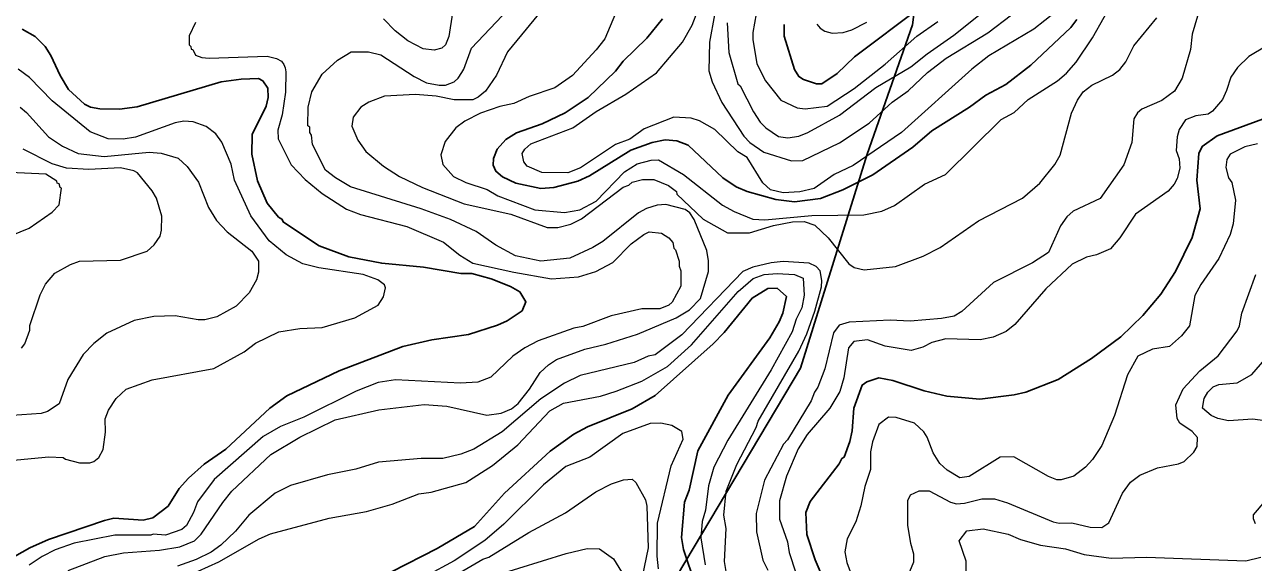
# Model space of a CAD drawing. Extents: x 598.3 to 623.2, y 6902.2 to 6930.1.
# Drawn here: x 613.004 to 615.249, y 6926.04 to 6927.023 of the extents above; entities that cross this region are included whole.
import ezdxf

# ---------------------------------------------------------------- set-up
doc = ezdxf.new("R2010")
doc.units = 0
doc.header["$LTSCALE"] = 0.032
for name, color, linetype, lineweight in [('1', 7, 'Continuous', 25), ('2', 7, 'Continuous', 13), ('26', 7, 'Continuous', 25)]:
    doc.layers.add(name, color=color, linetype=linetype, lineweight=lineweight)

msp = doc.modelspace()

# ---------------------------------------------------------------- linework, layer by layer
at = {"layer": '1'}
for points in [[(614.3921, 6927.0234), (614.3921, 6927.0018), (614.4106, 6926.9414), (614.419, 6926.9283), (614.4274, 6926.9229), (614.4512, 6926.9147), (614.4609, 6926.9147), (614.489, 6926.9337), (614.5205, 6926.9643), (614.6403, 6927.0544)], [(614.1697, 6927.0336), (614.1409, 6926.9986), (614.098, 6926.9565), (614.0839, 6926.9383), (614.0337, 6926.8898), (613.9917, 6926.8622), (613.9496, 6926.842), (613.9026, 6926.8256), (613.8832, 6926.8129), (613.8676, 6926.7956), (613.8608, 6926.7782), (613.8603, 6926.766), (613.8652, 6926.7552), (613.8775, 6926.7446), (613.9015, 6926.7331), (613.9474, 6926.7237), (613.9711, 6926.7254), (614.0149, 6926.7372), (614.0365, 6926.747), (614.1118, 6926.7935), (614.1509, 6926.8076), (614.1746, 6926.8126), (614.1957, 6926.811), (614.2164, 6926.803), (614.2802, 6926.7433), (614.3041, 6926.7268), (614.3242, 6926.7182), (614.3769, 6926.7034), (614.4108, 6926.6993), (614.4586, 6926.7054), (614.4991, 6926.7209)], [(614.4991, 6926.7209), (614.5542, 6926.7483), (614.6269, 6926.7994), (614.6616, 6926.8288), (614.7306, 6926.8722), (614.7602, 6926.8943), (614.797, 6926.9134), (614.8424, 6926.9488), (614.9156, 6927.018), (614.9265, 6927.0323)], [(613.2662, 6926.1428), (613.2867, 6926.175), (613.3033, 6926.1942), (613.3322, 6926.2192), (613.3716, 6926.2472), (613.4522, 6926.3218), (613.4833, 6926.3442), (613.5789, 6926.3904), (613.6951, 6926.4346), (613.7482, 6926.4468), (613.8152, 6926.4566), (613.868, 6926.4734), (613.8859, 6926.4815), (613.9131, 6926.4998), (613.9202, 6926.5161), (613.9092, 6926.5346), (613.8922, 6926.5441), (613.8567, 6926.5581), (613.8211, 6926.5679), (613.8012, 6926.5683), (613.7327, 6926.5797), (613.6566, 6926.587), (613.5966, 6926.5989), (613.5425, 6926.6187), (613.4771, 6926.6617), (613.4742, 6926.6675), (613.4683, 6926.6713), (613.4476, 6926.6967), (613.4299, 6926.7376), (613.4191, 6926.7865), (613.4199, 6926.8224), (613.4456, 6926.874), (613.449, 6926.8901), (613.4487, 6926.9071), (613.4393, 6926.9203), (613.4312, 6926.9244), (613.3995, 6926.9236), (613.3632, 6926.9187), (613.2097, 6926.8726), (613.1773, 6926.8686), (613.1417, 6926.8693), (613.1243, 6926.8724), (613.1133, 6926.8779), (613.0844, 6926.9046), (613.0689, 6926.9303), (613.0523, 6926.9668), (613.0416, 6926.9829), (613.0232, 6927.0012), (612.9997, 6927.015)], [(615.2662, 6926.8503), (615.1832, 6926.82), (615.1555, 6926.8005), (615.1497, 6926.7873), (615.1458, 6926.7389), (615.1521, 6926.6864), (615.1373, 6926.6339), (615.107, 6926.5717), (615.0805, 6926.5304), (615.0475, 6926.4911), (615.007, 6926.4523), (614.9533, 6926.413), (614.8929, 6926.3746), (614.8335, 6926.3513), (614.8122, 6926.3464), (614.7497, 6926.3384), (614.6894, 6926.344), (614.6477, 6926.3535), (614.5904, 6926.3722), (614.5652, 6926.3771), (614.5432, 6926.3698), (614.5346, 6926.3642), (614.5192, 6926.3221), (614.5161, 6926.2807), (614.5119, 6926.2609), (614.5017, 6926.2324), (614.4974, 6926.2297), (614.4924, 6926.2201), (614.4395, 6926.1512), (614.4318, 6926.1311), (614.4333, 6926.0909), (614.4485, 6926.0446), (614.4642, 6926.0077)], [(614.2293, 6925.9999), (614.2083, 6926.0634), (614.2043, 6926.0854), (614.2099, 6926.1502), (614.2181, 6926.1719), (614.234, 6926.2436), (614.2897, 6926.3455), (614.3658, 6926.4507), (614.3829, 6926.4796), (614.3897, 6926.4957), (614.396, 6926.5261), (614.3791, 6926.5414), (614.3624, 6926.5404), (614.3333, 6926.5231), (614.2826, 6926.4603), (614.2623, 6926.4393), (614.1563, 6926.3453), (614.1142, 6926.3204), (614.0327, 6926.2875), (614.0079, 6926.2746), (613.9644, 6926.2432), (613.8808, 6926.1662), (613.8262, 6926.1053), (613.758, 6926.0654), (613.6743, 6926.0228)], [(612.8447, 6925.9714), (613.0137, 6926.0668), (613.0478, 6926.0818), (613.1498, 6926.1166), (613.1673, 6926.1205), (613.221, 6926.1174), (613.2382, 6926.1213), (613.2662, 6926.1428)]]:
    msp.add_lwpolyline(points, dxfattribs=at)
at = {"layer": '2'}
for points in [[(613.9602, 6927.0631), (613.8865, 6926.9734), (613.8666, 6926.9307), (613.8462, 6926.9015), (613.8327, 6926.8903), (613.823, 6926.8856), (613.7888, 6926.8856), (613.7564, 6926.8921), (613.7181, 6926.8952), (613.6614, 6926.8921), (613.6332, 6926.8815), (613.6186, 6926.8721), (613.6045, 6926.8539), (613.6021, 6926.8373), (613.613, 6926.8117), (613.6275, 6926.7913), (613.6598, 6926.7645), (613.6894, 6926.7454), (613.731, 6926.7251), (613.8075, 6926.6953), (613.8926, 6926.6766), (613.9588, 6926.6525), (613.9787, 6926.6525), (614.0021, 6926.6584), (614.0214, 6926.6683), (614.0977, 6926.7262), (614.1082, 6926.7299), (614.1145, 6926.7349), (614.1332, 6926.7397), (614.154, 6926.7398), (614.1808, 6926.7292), (614.195, 6926.7182)], [(614.0985, 6927.0791), (614.0641, 6926.997), (614.0487, 6926.9768), (614.0053, 6926.9302), (613.9728, 6926.9079), (613.926, 6926.8916), (613.8978, 6926.8791), (613.8723, 6926.8732), (613.8371, 6926.861), (613.8082, 6926.8465), (613.7922, 6926.8344), (613.7727, 6926.8092), (613.7648, 6926.7854), (613.7681, 6926.7672), (613.788, 6926.7456), (613.8103, 6926.7348), (613.8492, 6926.7219), (613.8689, 6926.7104)], [(613.8689, 6926.7104), (613.9361, 6926.6848), (613.9903, 6926.6795), (614.0187, 6926.6847), (614.0482, 6926.7001), (614.1005, 6926.7542), (614.1231, 6926.7688), (614.1487, 6926.7755), (614.1621, 6926.7762), (614.2081, 6926.7489), (614.2796, 6926.6931), (614.3007, 6926.6815), (614.3348, 6926.6673), (614.3566, 6926.6662), (614.4424, 6926.6742), (614.5373, 6926.6751), (614.5704, 6926.6822), (614.5934, 6926.6927), (614.6485, 6926.7316), (614.6869, 6926.749), (614.7882, 6926.8496), (614.812, 6926.8627), (614.8376, 6926.8865), (614.8915, 6926.9203), (614.9081, 6926.9345), (614.9258, 6926.9543), (614.9553, 6926.9989), (614.9977, 6927.0752)], [(614.2877, 6927.0267), (614.2909, 6926.9724), (614.3071, 6926.9149), (614.3118, 6926.9114), (614.3358, 6926.8636), (614.3483, 6926.845), (614.3582, 6926.8347), (614.3817, 6926.8184), (614.3988, 6926.8159), (614.4185, 6926.8191), (614.4353, 6926.8258), (614.493, 6926.8579), (614.5596, 6926.9082), (614.6232, 6926.9461), (614.653, 6926.9699), (614.7021, 6927.0037), (614.7865, 6927.0719)], [(613.0839, 6926.025), (613.1505, 6926.0504), (613.1851, 6926.0574), (613.2505, 6926.0623), (613.2878, 6926.0685), (613.3144, 6926.0791), (613.3268, 6926.0915), (613.3664, 6926.1497), (613.383, 6926.1704), (613.4541, 6926.2373), (613.5071, 6926.2686), (613.5715, 6926.3008), (613.6514, 6926.3188), (613.7339, 6926.3286), (613.7758, 6926.3254), (613.8484, 6926.3092), (613.8751, 6926.3125), (613.8935, 6926.3207), (613.9058, 6926.3304), (613.9266, 6926.3569), (613.9462, 6926.3871), (613.9612, 6926.4012), (613.9758, 6926.411), (614.0276, 6926.43), (614.0661, 6926.4387), (614.1239, 6926.4573), (614.1949, 6926.487), (614.2192, 6926.5015), (614.2389, 6926.5227), (614.2536, 6926.5715), (614.2536, 6926.5912), (614.2505, 6926.6101), (614.2277, 6926.6669), (614.2198, 6926.6792), (614.2109, 6926.6854), (614.176, 6926.6945), (614.16, 6926.6929), (614.1403, 6926.6872), (614.1256, 6926.6789), (614.0609, 6926.6267), (614.0422, 6926.6154), (614.0005, 6926.5959), (613.9471, 6926.5909), (613.9013, 6926.6006), (613.8649, 6926.6202), (613.8289, 6926.645), (613.7823, 6926.6667), (613.7286, 6926.6866), (613.5996, 6926.7268), (613.5719, 6926.743), (613.5541, 6926.7571), (613.53, 6926.804), (613.5284, 6926.8211), (613.5252, 6926.8257), (613.525, 6926.8354), (613.5219, 6926.8382), (613.5223, 6926.8725), (613.529, 6926.9002), (613.5476, 6926.9323), (613.5761, 6926.9583), (613.6007, 6926.9737), (613.6326, 6926.9737), (613.6549, 6926.968), (613.7161, 6926.9284), (613.7382, 6926.9167), (613.7616, 6926.9123), (613.7732, 6926.9127), (613.7887, 6926.9185), (613.7962, 6926.925), (613.8032, 6926.9355), (613.8068, 6926.9417), (613.8209, 6926.9799), (613.8883, 6927.0512)], [(613.7858, 6927.0445), (613.779, 6927.0016), (613.7729, 6926.9863), (613.7667, 6926.9804), (613.7522, 6926.9762), (613.7326, 6926.9788), (613.7041, 6926.9935), (613.6811, 6927.012), (613.6598, 6927.034)], [(614.8882, 6927.0466), (614.8483, 6927.0146), (614.7662, 6926.9663), (614.7351, 6926.942), (614.6066, 6926.8257), (614.5178, 6926.7659), (614.4833, 6926.7494), (614.4467, 6926.7238), (614.4204, 6926.7172), (614.3899, 6926.7156), (614.3669, 6926.7214), (614.3527, 6926.7337), (614.3242, 6926.7801), (614.3075, 6926.7905), (614.265, 6926.8313), (614.2372, 6926.8475), (614.2219, 6926.8522), (614.1905, 6926.8539), (614.136, 6926.8324), (614.1097, 6926.8136), (614.084, 6926.8038), (614.0201, 6926.7613), (613.9967, 6926.752), (613.9491, 6926.7528), (613.9221, 6926.7644), (613.916, 6926.7725), (613.9131, 6926.7875), (613.918, 6926.7953), (613.9293, 6926.8054), (614.0059, 6926.8346), (614.0486, 6926.8643), (614.1027, 6926.896), (614.1584, 6926.9352), (614.2065, 6926.9914), (614.224, 6927.0221), (614.2342, 6927.049)], [(614.2649, 6927.0409), (614.2553, 6926.9911), (614.2546, 6926.9386), (614.2606, 6926.9184), (614.2778, 6926.881), (614.3184, 6926.8191), (614.3294, 6926.8074), (614.3546, 6926.7898), (614.4055, 6926.7739), (614.4259, 6926.7745), (614.493, 6926.8069), (614.5475, 6926.8427), (614.5895, 6926.8813), (614.6188, 6926.9024), (614.6541, 6926.9355), (614.6878, 6926.9618), (614.7639, 6927.0079), (614.8073, 6927.0409)], [(614.3411, 6927.0429), (614.3346, 6927.0089), (614.3346, 6926.9961), (614.342, 6926.9513), (614.358, 6926.9204), (614.3856, 6926.8848), (614.4158, 6926.8709), (614.4306, 6926.8695), (614.4708, 6926.8743), (614.52, 6926.9063), (614.5763, 6926.9506), (614.6346, 6927.0021), (614.6726, 6927.0292)], [(615.1519, 6927.055), (615.1374, 6927.006), (615.1343, 6926.9776), (615.1195, 6926.9252), (615.1052, 6926.9018), (615.0821, 6926.8844), (615.0456, 6926.8687), (615.0374, 6926.8622), (615.0308, 6926.8507), (615.0275, 6926.8078), (615.0128, 6926.7671), (614.9691, 6926.7051), (614.92, 6926.6823), (614.9084, 6926.6716), (614.897, 6926.6554), (614.8749, 6926.6068), (614.846, 6926.5875), (614.7747, 6926.5519), (614.7164, 6926.4985), (614.7024, 6926.4903), (614.6797, 6926.4857), (614.6221, 6926.4808), (614.5859, 6926.4825), (614.5109, 6926.4791), (614.4925, 6926.4734), (614.4819, 6926.4595), (614.4663, 6926.3941)], [(613.3161, 6927.0268), (613.305, 6927.0024), (613.305, 6926.9862), (613.3081, 6926.9833), (613.3083, 6926.9786), (613.3114, 6926.9777), (613.3165, 6926.9673), (613.3279, 6926.9629), (613.3414, 6926.9617), (613.4472, 6926.9657), (613.4644, 6926.9615), (613.4734, 6926.9566), (613.478, 6926.9503), (613.4803, 6926.9443), (613.4814, 6926.937), (613.4807, 6926.8999), (613.4749, 6926.8581), (613.4668, 6926.8299), (613.4677, 6926.8141), (613.491, 6926.7667), (613.5167, 6926.7402), (613.5477, 6926.7141), (613.5921, 6926.6859), (613.6176, 6926.6762), (613.7027, 6926.6542), (613.7696, 6926.6256), (613.7995, 6926.6016), (613.8233, 6926.5868), (613.898, 6926.5703), (613.9666, 6926.5586), (614.016, 6926.5618), (614.048, 6926.5715), (614.0788, 6926.5885), (614.1127, 6926.6222), (614.1353, 6926.6393), (614.1455, 6926.6443), (614.1676, 6926.6418), (614.181, 6926.6336), (614.1886, 6926.6251), (614.1903, 6926.6143), (614.1935, 6926.6117), (614.2002, 6926.5909), (614.2003, 6926.5813), (614.2034, 6926.5728), (614.2034, 6926.545), (614.1874, 6926.5158), (614.1812, 6926.5105), (614.1649, 6926.5035), (614.132, 6926.5034), (614.0757, 6926.4905), (614.024, 6926.4711), (614.0079, 6926.4679), (613.9427, 6926.4451), (613.9183, 6926.4321), (613.8959, 6926.4168), (613.8561, 6926.3784), (613.8325, 6926.3694), (613.8007, 6926.3674), (613.6816, 6926.3739), (613.6501, 6926.3691), (613.6102, 6926.3532), (613.5141, 6926.3057)], [(614.4515, 6927.0239), (614.4576, 6927.0167), (614.4665, 6927.0111), (614.4798, 6927.0078), (614.4995, 6927.0085), (614.5159, 6927.0136), (614.5432, 6927.0279)], [(614.8275, 6926.7056), (614.8591, 6926.7334), (614.8867, 6926.7672), (614.8961, 6926.7846), (614.9167, 6926.8615), (614.9278, 6926.8853), (614.9383, 6926.9005), (614.9542, 6926.9126), (614.9919, 6926.9308), (615.0052, 6926.9409), (615.016, 6926.9549), (615.0309, 6926.9845), (615.0732, 6927.0357)], [(615.2729, 6926.984), (615.2413, 6926.9648), (615.2203, 6926.9448), (615.208, 6926.9274), (615.2004, 6926.9025), (615.1927, 6926.8862), (615.1747, 6926.8652), (615.1665, 6926.8597), (615.1441, 6926.8563), (615.125, 6926.8491), (615.114, 6926.8316), (615.1101, 6926.8178), (615.1085, 6926.7933), (615.114, 6926.7777), (615.1149, 6926.7609), (615.1101, 6926.7417), (615.1046, 6926.7312), (615.0935, 6926.7184), (615.0341, 6926.6769), (615.0052, 6926.6332), (614.9881, 6926.6131), (614.9625, 6926.6022), (614.9444, 6926.5979), (614.9185, 6926.5852), (614.87, 6926.5402), (614.8134, 6926.4746), (614.7974, 6926.462), (614.7736, 6926.4517), (614.7499, 6926.4468), (614.6873, 6926.4484), (614.6619, 6926.442), (614.6451, 6926.4337), (614.6241, 6926.4274), (614.5767, 6926.4352), (614.544, 6926.4468), (614.5193, 6926.4435), (614.5097, 6926.4323), (614.5013, 6926.3773), (614.4938, 6926.3523), (614.4756, 6926.3216), (614.4343, 6926.2738), (614.4178, 6926.2474), (614.396, 6926.1973), (614.3832, 6926.1527), (614.3833, 6926.1192), (614.3979, 6926.0772), (614.401, 6926.058), (614.4252, 6925.9838)], [(613.14, 6926.2317), (613.1478, 6926.2461), (613.1519, 6926.2779), (613.1512, 6926.3024), (613.1574, 6926.3183), (613.1717, 6926.3396), (613.1897, 6926.3564), (613.2372, 6926.374), (613.3496, 6926.3945), (613.4051, 6926.4248), (613.4258, 6926.4405), (613.4687, 6926.4614), (613.5073, 6926.4678), (613.5476, 6926.4694), (613.6075, 6926.4871), (613.6502, 6926.5104), (613.6599, 6926.5254), (613.6636, 6926.5422), (613.6614, 6926.5477), (613.6497, 6926.5568), (613.6225, 6926.5665), (613.5416, 6926.5787), (613.5124, 6926.5859), (613.4818, 6926.6021), (613.451, 6926.6278), (613.4173, 6926.6737), (613.3878, 6926.7389), (613.3814, 6926.7681), (613.3647, 6926.8081), (613.3538, 6926.8236), (613.336, 6926.8368), (613.312, 6926.8457), (613.295, 6926.8466), (613.2793, 6926.8435), (613.2069, 6926.8173), (613.1844, 6926.8136), (613.1567, 6926.8143), (613.1242, 6926.8274), (613.0543, 6926.8839), (613.0133, 6926.9262), (612.9921, 6926.9418)], [(612.9957, 6926.8725), (613.0075, 6926.8624), (613.048, 6926.8179), (613.0731, 6926.801), (613.102, 6926.7877), (613.1496, 6926.782), (613.2315, 6926.79), (613.2537, 6926.7882), (613.2849, 6926.7793), (613.301, 6926.7639), (613.3219, 6926.735), (613.34, 6926.6891), (613.3547, 6926.6648), (613.3743, 6926.6445), (613.419, 6926.6087), (613.4312, 6926.5906), (613.4313, 6926.5708), (613.4278, 6926.5567), (613.4144, 6926.5329), (613.3905, 6926.5082), (613.3552, 6926.4889), (613.3335, 6926.4834), (613.3211, 6926.4832), (613.2795, 6926.4906), (613.24, 6926.4897), (613.2041, 6926.4819), (613.1542, 6926.4591), (613.1304, 6926.4399), (613.111, 6926.4198), (613.0832, 6926.3742), (613.067, 6926.3299), (613.0461, 6926.3157), (613.0342, 6926.3124), (612.9814, 6926.3084)], [(612.9987, 6926.4314), (613.0046, 6926.4395), (613.0135, 6926.4646), (613.0137, 6926.4732), (613.0328, 6926.5291), (613.0425, 6926.5486), (613.0595, 6926.5689), (613.0877, 6926.5847), (613.1043, 6926.5908), (613.1792, 6926.5926), (613.228, 6926.6087), (613.2411, 6926.6203), (613.2515, 6926.6362), (613.2541, 6926.6474), (613.2547, 6926.6731), (613.2451, 6926.7056), (613.2369, 6926.7195), (613.2101, 6926.752), (613.2034, 6926.7561), (613.1792, 6926.7616), (613.1214, 6926.7585), (613.0804, 6926.7605), (613.0547, 6926.7687), (613.0013, 6926.7952)], [(615.2569, 6926.8053), (615.2336, 6926.7999), (615.2069, 6926.7862), (615.201, 6926.7765), (615.1992, 6926.7619), (615.2041, 6926.743), (615.2098, 6926.7344), (615.2168, 6926.7021), (615.2121, 6926.6592), (615.2071, 6926.6392), (615.1862, 6926.5957), (615.1536, 6926.5483), (615.1426, 6926.528), (615.1327, 6926.4722), (615.1181, 6926.4541)], [(612.9601, 6926.6297), (613.0122, 6926.6509), (613.0542, 6926.6801), (613.067, 6926.6934), (613.0717, 6926.7241), (613.0688, 6926.7252), (613.0672, 6926.7319), (613.0639, 6926.7333), (613.0629, 6926.7372), (613.0426, 6926.7495), (612.9779, 6926.7527)], [(614.195, 6926.7182), (614.1959, 6926.7133), (614.2442, 6926.6676), (614.2882, 6926.6425), (614.3288, 6926.6424), (614.3722, 6926.6557), (614.4071, 6926.6629), (614.4286, 6926.6634), (614.4479, 6926.6564), (614.4726, 6926.6334), (614.5102, 6926.5861), (614.5197, 6926.5793), (614.5381, 6926.5747), (614.5955, 6926.5812), (614.646, 6926.6), (614.6773, 6926.6156), (614.7472, 6926.6644), (614.8275, 6926.7056)], [(614.2892, 6926.0051), (614.2827, 6926.0414), (614.286, 6926.1016), (614.282, 6926.1263), (614.2861, 6926.1702), (614.3057, 6926.2191), (614.3409, 6926.2863), (614.3446, 6926.2984), (614.419, 6926.4264), (614.4331, 6926.4576), (614.4481, 6926.4992), (614.46, 6926.544), (614.4608, 6926.5556), (614.4576, 6926.5729), (614.4506, 6926.5808), (614.4377, 6926.5869), (614.3902, 6926.59), (614.3681, 6926.5875), (614.3349, 6926.5796), (614.3166, 6926.572), (614.2052, 6926.4559), (614.1562, 6926.4192), (614.1435, 6926.4168), (614.1177, 6926.4053), (614.0195, 6926.3814), (613.9906, 6926.3679), (613.9473, 6926.3387), (613.8769, 6926.2788), (613.8252, 6926.2471), (613.8009, 6926.2376), (613.7685, 6926.2299), (613.7286, 6926.2298), (613.6508, 6926.2232), (613.6096, 6926.2105), (613.5573, 6926.1999), (613.49, 6926.1808), (613.4618, 6926.1666), (613.4137, 6926.1265), (613.3895, 6926.0967), (613.3628, 6926.0717), (613.3452, 6926.0589), (613.3178, 6926.0451), (613.2833, 6926.0331)], [(613.3023, 6926.0156), (613.3589, 6926.0407), (613.4326, 6926.0832), (613.4533, 6926.092), (613.5605, 6926.1205), (613.629, 6926.1328), (613.6757, 6926.1461), (613.7242, 6926.165), (613.7472, 6926.1684), (613.8103, 6926.1862), (613.8591, 6926.2172), (613.9052, 6926.2546), (613.9636, 6926.317), (613.9888, 6926.3312), (614.0564, 6926.344), (614.0851, 6926.3527), (614.1321, 6926.3714), (614.1789, 6926.3981), (614.2224, 6926.4375), (614.308, 6926.5352), (614.3355, 6926.5589), (614.3556, 6926.5665), (614.3793, 6926.5683), (614.4107, 6926.5665), (614.4264, 6926.5595), (614.4285, 6926.5287), (614.4244, 6926.5051), (614.4142, 6926.4846), (614.4066, 6926.4614), (614.3684, 6926.3918), (614.2891, 6926.2636), (614.2636, 6926.2142), (614.2537, 6926.1799), (614.2481, 6926.1354), (614.2423, 6926.1147), (614.2399, 6926.0846), (614.2479, 6926.0356)], [(614.6213, 6926.0232), (614.6291, 6926.0411), (614.6292, 6926.055), (614.6236, 6926.0742), (614.618, 6926.1082), (614.618, 6926.153), (614.623, 6926.1635), (614.6388, 6926.1707), (614.6568, 6926.1707), (614.696, 6926.15), (614.707, 6926.1472), (614.7213, 6926.1481), (614.7533, 6926.1561), (614.7762, 6926.1561), (614.7998, 6926.1487), (614.8832, 6926.1142), (614.8946, 6926.1117), (614.9177, 6926.1124), (614.9509, 6926.1044), (614.9723, 6926.1036), (614.985, 6926.1123), (615.0102, 6926.1662), (615.0247, 6926.1864), (615.0421, 6926.1991), (615.0739, 6926.2126), (615.1127, 6926.2203), (615.123, 6926.2243), (615.1404, 6926.2415), (615.1469, 6926.252), (615.1475, 6926.2684), (615.1376, 6926.2792), (615.1151, 6926.2946), (615.1099, 6926.3027), (615.1077, 6926.3278), (615.1211, 6926.3575), (615.1513, 6926.3901), (615.185, 6926.4173), (615.2194, 6926.463), (615.2241, 6926.4725), (615.2283, 6926.4957), (615.254, 6926.5664)], [(615.1181, 6926.4541), (615.0958, 6926.4349), (615.0647, 6926.4298), (615.0383, 6926.4171), (615.0192, 6926.3831), (614.9955, 6926.3085), (614.9723, 6926.2539), (614.9554, 6926.2281), (614.9425, 6926.2139), (614.9213, 6926.1978), (614.8984, 6926.191), (614.89, 6926.191), (614.8751, 6926.1968), (614.8115, 6926.2329), (614.7864, 6926.2322), (614.7302, 6926.1969), (614.7127, 6926.1943), (614.69, 6926.2084), (614.6766, 6926.2207), (614.6644, 6926.24), (614.6534, 6926.2689), (614.6469, 6926.2786), (614.63, 6926.2945), (614.5969, 6926.3051), (614.5827, 6926.3052), (614.5647, 6926.2922), (614.5532, 6926.2606), (614.55, 6926.2418), (614.5498, 6926.2099), (614.5396, 6926.1786), (614.532, 6926.1435), (614.5227, 6926.1143), (614.5073, 6926.0831), (614.503, 6926.059), (614.5062, 6926.0399), (614.5289, 6925.9787)], [(615.2704, 6926.2986), (615.2483, 6926.3019), (615.2038, 6926.2987), (615.1844, 6926.3028), (615.1719, 6926.3082), (615.1563, 6926.3222), (615.1597, 6926.3394), (615.1658, 6926.351), (615.1758, 6926.3606), (615.1865, 6926.3651), (615.2198, 6926.3683), (615.2465, 6926.3833), (615.2702, 6926.411)], [(614.4663, 6926.3941), (614.4537, 6926.3603), (614.4472, 6926.351), (614.4414, 6926.3353), (614.398, 6926.2643), (614.3909, 6926.256), (614.356, 6926.1903), (614.3406, 6926.1291), (614.3414, 6926.0958), (614.3531, 6926.044), (614.3621, 6926.0258)], [(613.5141, 6926.3057), (613.4717, 6926.2881), (613.4397, 6926.27), (613.3504, 6926.1912), (613.3201, 6926.1506), (613.3129, 6926.1309), (613.3001, 6926.1071), (613.2911, 6926.1), (613.2615, 6926.0899), (613.2391, 6926.0915), (613.235, 6926.0899), (613.1687, 6926.0898), (613.0945, 6926.0752), (613.06, 6926.0628), (613.036, 6926.0508), (613.0124, 6926.0346)], [(614.1623, 6926.0281), (614.1598, 6926.0515), (614.1605, 6926.1114), (614.1855, 6926.2164), (614.2074, 6926.2653), (614.2051, 6926.2795), (614.1867, 6926.2899), (614.1665, 6926.2946), (614.1474, 6926.2939), (614.0969, 6926.2754), (614.0368, 6926.2325), (613.9928, 6926.2151), (613.9522, 6926.1816), (613.88, 6926.1096), (613.8449, 6926.0799), (613.789, 6926.0428), (613.7373, 6926.0145)], [(612.5843, 6926.0056), (612.6608, 6926.0413), (612.7146, 6926.0478), (612.7545, 6926.0559), (612.8111, 6926.0946), (612.8708, 6926.1455), (612.8812, 6926.1606), (612.934, 6926.2054), (612.9594, 6926.2193), (612.9904, 6926.2274), (613.0486, 6926.233), (613.0745, 6926.2315), (613.0786, 6926.2284), (613.1045, 6926.2221), (613.1233, 6926.2218), (613.1307, 6926.2242), (613.14, 6926.2317)], [(613.9253, 6926.0947), (613.9925, 6926.1307), (614.0478, 6926.169), (614.0767, 6926.1835), (614.0983, 6926.1909), (614.1142, 6926.1918), (614.121, 6926.1861), (614.1386, 6926.154), (614.1411, 6926.1427), (614.1435, 6926.0663), (614.1258, 6925.9811)], [(615.2532, 6926.1103), (615.2494, 6926.1197), (615.2494, 6926.127), (615.2883, 6926.1728)], [(614.7247, 6926.0153), (614.7247, 6926.042), (614.712, 6926.0792), (614.7258, 6926.0978), (614.7558, 6926.1011), (614.8012, 6926.0914), (614.8241, 6926.0817), (614.8606, 6926.0712), (614.9061, 6926.0647), (614.9404, 6926.0541), (614.9894, 6926.0478), (615.054, 6926.0494), (615.2358, 6926.0428), (615.2632, 6926.0494)], [(613.7904, 6926.016), (613.8411, 6926.0455), (613.8524, 6926.0495), (613.9253, 6926.0947)], [(613.8638, 6926.0162), (613.9936, 6926.056), (614.0321, 6926.0656), (614.0543, 6926.0647), (614.0801, 6926.0462), (614.0948, 6926.0229)]]:
    msp.add_lwpolyline(points, dxfattribs=at)
at = {"layer": '26'}
msp.add_lwpolyline([(611.7954, 6922.5408), (611.9289, 6923.1752), (612.0273, 6923.5305), (612.1476, 6923.7383), (612.4155, 6923.9952), (613.383, 6924.7878), (613.5033, 6924.9409), (613.7001, 6925.1814), (614.4217, 6926.395), (614.5438, 6926.7862), (614.6262, 6927.0228), (614.6475, 6927.193), (614.6688, 6927.3792), (614.6688, 6927.5892), (614.6788, 6927.929)], dxfattribs=at)

doc.saveas('drawing.dxf')
